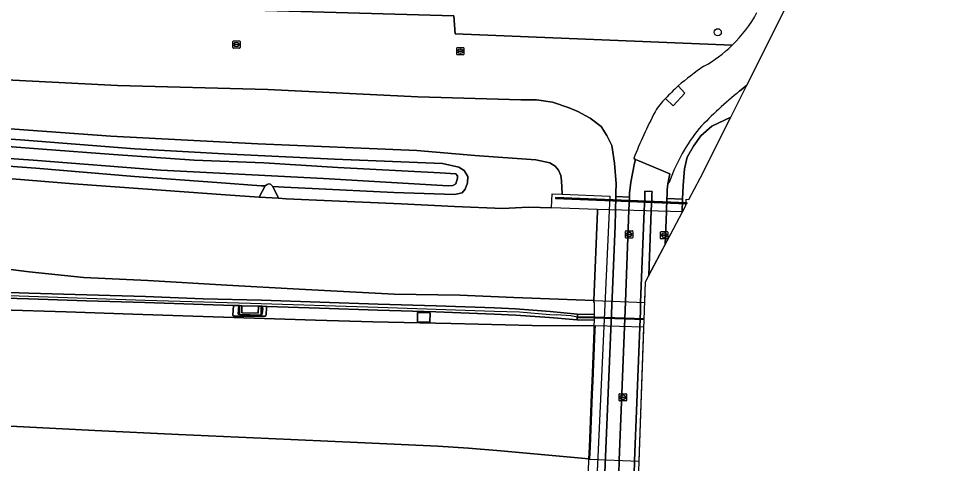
# Model space of a CAD drawing. Extents: x 161483 to 162250, y 379484 to 380833.
# Drawn here: x 162073 to 162201.1, y 379550.6 to 379612 of the extents above; entities that cross this region are included whole.
import ezdxf

# ---------------------------------------------------------------- set-up
doc = ezdxf.new("R2010")
doc.units = 0
for name, color, linetype in [('IMGEO_Berm_gesloten', 7, 'Continuous'), ('IMGEO_Berm_groen', 7, 'Continuous'), ('IMGEO_Boom', 7, 'Continuous'), ('IMGEO_Geluidsscherm', 7, 'Continuous'), ('IMGEO_Grasland_overig', 7, 'Continuous'), ('IMGEO_Groenvoorziening', 7, 'Continuous'), ('IMGEO_Kolk', 7, 'Continuous'), ('IMGEO_Loofbos', 7, 'Continuous'), ('IMGEO_Muur', 7, 'Continuous'), ('IMGEO_Rijbaan_autosnelweg', 7, 'Continuous'), ('IMGEO_Rijbaan_autoweg', 7, 'Continuous'), ('IMGEO_Rijbaan_lokaal_gesloten', 7, 'Continuous'), ('IMGEO_Rijbaan_lokaal_open', 7, 'Continuous'), ('IMGEO_Rioolput', 7, 'Continuous'), ('IMGEO_Terreindeel_gesloten', 7, 'Continuous'), ('IMGEO_Voetpad_open', 7, 'Continuous')]:
    doc.layers.add(name, color=color, linetype=linetype)

msp = doc.modelspace()

# ---------------------------------------------------------------- linework, layer by layer
at = {"layer": 'IMGEO_Berm_gesloten'}
msp.add_lwpolyline([(162108.85, 379587.23), (162108.06, 379588.85), (162107.76, 379589.16), (162107.54, 379589.22), (162107.3, 379589.12), (162107.03, 379588.92), (162106.2, 379587.39)], close=True, dxfattribs=at)
at = {"layer": 'IMGEO_Berm_groen'}
for points in [[(162056.68, 379596.4), (162073.23, 379595.31), (162089.03, 379594.07), (162102.18, 379593.32), (162116.61, 379592.64), (162131.5, 379592.03), (162133.76, 379591.53), (162134.48, 379591.05), (162135.01, 379590.23), (162134.98, 379589.36), (162134.65, 379588.46), (162134.21, 379587.97), (162133.16, 379587.73), (162124.77, 379588.02), (162113.52, 379588.57), (162109.67, 379588.74), (162108.06, 379588.85), (162108.85, 379587.23), (162109.91, 379587.16), (162116.22, 379586.86), (162125.79, 379586.45), (162133.17, 379586.08), (162139.84, 379585.83), (162142.46, 379585.93), (162143.45, 379586.01), (162146.57, 379585.92), (162146.65, 379587.83), (162148.02, 379587.78), (162147.94, 379589.7), (162147.86, 379590.38), (162147.54, 379591.1), (162147.08, 379591.66), (162146.35, 379592.12), (162144.38, 379592.54), (162135.97, 379593.11), (162127.96, 379593.81), (162106.03, 379594.73), (162085.71, 379595.78), (162067.37, 379597.13)], [(162072.11, 379589.9), (162080.58, 379589.21), (162090.13, 379588.52), (162101.53, 379587.68), (162106.2, 379587.39), (162107.03, 379588.92), (162106.45, 379588.96), (162100.35, 379589.38), (162088.98, 379590.24), (162075.35, 379591.36), (162059.56, 379592.51)], [(162066.34, 379574.42), (162074.39, 379574.14), (162082.39, 379573.91), (162090.48, 379573.65), (162098.48, 379573.36), (162106.5, 379573.14), (162114.55, 379572.9), (162122.61, 379572.62), (162130.65, 379572.36), (162138.68, 379572.09), (162141.6, 379571.96), (162146.39, 379571.58), (162150.14, 379571.24), (162152.49, 379571.18), (162152.5, 379571.5), (162152.5, 379571.55), (162152.52, 379572.85), (162152.42, 379572.85), (162152.43, 379573.11), (162147.55, 379573.32), (162141.35, 379573.52), (162133.92, 379573.84), (162124.82, 379573.97), (162111.7, 379574.66), (162101.72, 379575.25), (162090.84, 379575.88), (162082, 379576.3), (162074.42, 379577.08), (162066.76, 379578.04)], [(162070.49, 379571.84), (162079.54, 379571.57), (162088.73, 379571.25), (162097.05, 379570.93), (162105.49, 379570.66), (162113.98, 379570.38), (162121.9, 379570.15), (162132.73, 379569.92), (162143.87, 379569.65), (162152.47, 379569.6), (162152.48, 379570.41), (162150.12, 379570.44), (162146.28, 379570.76), (162141.64, 379571.11), (162138.63, 379571.25), (162130.61, 379571.54), (162122.57, 379571.78), (162114.52, 379572.05), (162107.3, 379572.29), (162107.23, 379572.29), (162107.22, 379572.11), (162107.16, 379571.17), (162107.05, 379570.93), (162102.73, 379570.96), (162102.58, 379571.11), (162102.63, 379572.44), (162098.45, 379572.57), (162090.4, 379572.84), (162082.36, 379573.09), (162074.35, 379573.34), (162066.3, 379573.57)], [(162151.63, 379547.64), (162151.73, 379551.24), (162143.62, 379552.01), (162139.57, 379552.35), (162135.09, 379552.71), (162130.86, 379553.03), (162119.78, 379553.52), (162107.47, 379554.06), (162095.04, 379554.63), (162083.51, 379555.19), (162070.04, 379555.87)]]:
    msp.add_lwpolyline(points, dxfattribs=at)
msp.add_lwpolyline([(162128.05, 379570.17), (162128.08, 379571.45), (162129.79, 379571.41), (162129.76, 379570.13)], close=True, dxfattribs=at)
at = {"layer": 'IMGEO_Boom'}
msp.add_circle((162169.52, 379610.14), 0.489, dxfattribs=at)
at = {"layer": 'IMGEO_Geluidsscherm'}
for points in [[(162165.26, 379586.53), (162147.13, 379587.26)], [(161897.67, 379581.48), (161913.75, 379580.72), (161929.81, 379579.91), (161945.93, 379579.19), (161961.91, 379578.36), (161977.93, 379577.61), (161994.05, 379576.8), (162010.08, 379576.17), (162026.07, 379575.52), (162042.24, 379574.89), (162058.32, 379574.27), (162074.4, 379573.69), (162090.47, 379573.18), (162104.98, 379572.75), (162122.61, 379572.19)], [(162122.61, 379572.19), (162130.62, 379571.93), (162138.65, 379571.66), (162142.13, 379571.53), (162146.31, 379571.18), (162147.23, 379571.15)], [(162150.13, 379570.83), (162149.21, 379570.99), (162147.23, 379571.15)], [(162150.13, 379570.83), (162152.54, 379570.76)], [(162152.54, 379570.76), (162159.35, 379570.55)]]:
    msp.add_lwpolyline(points, dxfattribs=at)
at = {"layer": 'IMGEO_Grasland_overig'}
msp.add_lwpolyline([(162059.1, 379593.58), (162074.99, 379592.48), (162092.62, 379591.12), (162115.1, 379589.95), (162132.28, 379588.92), (162132.92, 379588.97), (162133.33, 379589.23), (162133.58, 379589.99), (162133.58, 379590.33), (162133.35, 379590.59), (162131.17, 379590.75), (162117.04, 379591.48), (162106.85, 379592.12), (162097.24, 379592.48), (162086.06, 379593.25), (162076.3, 379593.99), (162059.46, 379595.27)], dxfattribs=at)
for points in [[(162102.63, 379572.44), (162102.58, 379571.11), (162102.73, 379570.96), (162107.05, 379570.93), (162107.16, 379571.17), (162107.22, 379572.11), (162107.23, 379572.29), (162106.63, 379572.31), (162106.68, 379571.95), (162106.59, 379571.22), (162106.46, 379571.1), (162103.48, 379571.19), (162103.29, 379571.24), (162103.41, 379572.41)], [(162103.48, 379571.19), (162103.47, 379572.41), (162103.41, 379572.41), (162103.29, 379571.24)], [(162106.46, 379572.32), (162106.46, 379571.1), (162106.59, 379571.22), (162106.68, 379571.95), (162106.63, 379572.31)]]:
    msp.add_lwpolyline(points, close=True, dxfattribs=at)
at = {"layer": 'IMGEO_Groenvoorziening'}
for points in [[(162171.5, 379608.34), (162133.27, 379609.91), (162133.09, 379612.42), (162043.54, 379614.97), (162028.84, 379615.63), (162018.98, 379613.62), (162018.52, 379615.95), (162020.22, 379616.3), (162018.11, 379616.78), (162016.57, 379617.14), (161979.42, 379620.21), (161895.06, 379627.46), (161805.2, 379631.13), (161801.52, 379630.26), (161781.83, 379625.6), (161781.65, 379625.59), (161781.49, 379627.01), (161791.85, 379629.51), (161790.31, 379630.75), (161771.87, 379626.17)], [(162065.82, 379603.85), (162086.65, 379602.81), (162107.39, 379602.23), (162128.09, 379601.23), (162131.32, 379601.15), (162142.31, 379600.8), (162144.51, 379600.79), (162146.71, 379600.5), (162149, 379599.72), (162150.21, 379599.19), (162151.88, 379598.29), (162153.43, 379597.11), (162154.21, 379595.89), (162154.88, 379594.52), (162155.28, 379592.07), (162155.48, 379589.21), (162155.45, 379587.96), (162155.44, 379587.45), (162157.32, 379587.39), (162157.34, 379587.94), (162157.52, 379589.43), (162158.02, 379592.05), (162158.17, 379592.58), (162157.91, 379592.72)], [(162152.5, 379515.3), (162155.34, 379583.41), (162155.44, 379587.45), (162155.45, 379587.96), (162155.48, 379589.21), (162155.28, 379592.07), (162154.88, 379594.52), (162154.21, 379595.89), (162153.43, 379597.11), (162151.88, 379598.29), (162150.21, 379599.19), (162149, 379599.72), (162146.71, 379600.5), (162144.51, 379600.79), (162142.31, 379600.8), (162131.32, 379601.15), (162128.09, 379601.23), (162107.39, 379602.23), (162086.65, 379602.81), (162065.82, 379603.85)], [(162171.31, 379598.43), (162173.52, 379602.83), (162172.5, 379602.01)], [(162162.9, 379589.63), (162162.63, 379589.21), (162162.55, 379588.37), (162162.52, 379587.72), (162162.5, 379587.19), (162164.66, 379587.1), (162164.73, 379588.98), (162164.94, 379591.3), (162165.31, 379592.92), (162166.15, 379594.41), (162167.18, 379595.86), (162168.69, 379597.18), (162171.31, 379598.43)], [(162059.56, 379592.51), (162075.35, 379591.36), (162088.98, 379590.24), (162100.35, 379589.38), (162106.45, 379588.96), (162107.03, 379588.92), (162107.3, 379589.12), (162107.54, 379589.22), (162107.76, 379589.16), (162108.06, 379588.85), (162109.67, 379588.74), (162113.52, 379588.57), (162124.77, 379588.02), (162133.16, 379587.73), (162134.21, 379587.97), (162134.65, 379588.46), (162134.98, 379589.36), (162135.01, 379590.23), (162134.48, 379591.05), (162133.76, 379591.53), (162131.5, 379592.03), (162116.61, 379592.64), (162102.18, 379593.32), (162089.03, 379594.07), (162073.23, 379595.31), (162056.68, 379596.4)], [(162067.37, 379597.13), (162085.71, 379595.78), (162106.03, 379594.73), (162127.96, 379593.81), (162135.97, 379593.11), (162144.38, 379592.54), (162146.35, 379592.12), (162147.08, 379591.66), (162147.54, 379591.1), (162147.86, 379590.38), (162147.94, 379589.7), (162148.02, 379587.78), (162154.63, 379587.53), (162151.08, 379510.54)], [(162059.46, 379595.27), (162076.3, 379593.99), (162086.06, 379593.25), (162097.24, 379592.48), (162106.85, 379592.12), (162117.04, 379591.48), (162131.17, 379590.75), (162133.35, 379590.59), (162133.58, 379590.33), (162133.58, 379589.99), (162133.33, 379589.23), (162132.92, 379588.97), (162132.28, 379588.92), (162115.1, 379589.95), (162092.62, 379591.12), (162074.99, 379592.48), (162059.1, 379593.58)]]:
    msp.add_lwpolyline(points, dxfattribs=at)
msp.add_lwpolyline([(162164.59, 379585.28), (162165.11, 379586.25), (162165.14, 379587.08), (162165.54, 379587.07), (162167.11, 379590.02), (162171.31, 379598.43), (162168.69, 379597.18), (162167.18, 379595.86), (162166.15, 379594.41), (162165.31, 379592.92), (162164.94, 379591.3), (162164.73, 379588.98), (162164.66, 379587.1)], close=True, dxfattribs=at)
for centre, radius, start, end in [((162158.59, 379621.62), 18.52, 299.1113, 314.1754), ((162189.49, 379573.11), 39.04, 124.0881, 130.6471), ((162197.51, 379567.29), 48.74, 133.3494, 136.2574), ((162215.11, 379550.49), 66.86, 129.5942, 136.0707), ((162167.65, 379595.3), 7.81, 133.2692, 150.3525), ((162220.73, 379567.82), 67.57, 152.366, 158.3752), ((162186.46, 379581.16), 25.04, 141.1382, 160.2245)]:
    msp.add_arc(centre, radius, start, end, dxfattribs=at)
at = {"layer": 'IMGEO_Kolk'}
for p, q in [((162156.78, 379581.81), (162156.78, 379582.66)), ((162156.85, 379582.74), (162157.71, 379582.74)), ((162157.08, 379582.28), (162157.48, 379582.28)), ((162157.27, 379582.52), (162157.29, 379582.52)), ((162157.78, 379582.66), (162157.78, 379581.81)), ((162161.62, 379581.69), (162161.62, 379582.55)), ((162161.69, 379582.62), (162162.55, 379582.62)), ((162162.11, 379582.4), (162162.13, 379582.4)), ((162162.62, 379582.55), (162162.62, 379581.69)), ((162157.71, 379581.74), (162156.85, 379581.74)), ((162157.04, 379582.23), (162157.04, 379582.24)), ((162157.48, 379582.19), (162157.08, 379582.19)), ((162157.29, 379581.96), (162157.27, 379581.96)), ((162157.52, 379582.24), (162157.52, 379582.23)), ((162162.55, 379581.62), (162161.69, 379581.62)), ((162161.88, 379582.11), (162161.88, 379582.13)), ((162161.92, 379582.16), (162162.32, 379582.16)), ((162162.32, 379582.08), (162161.92, 379582.08)), ((162162.13, 379581.84), (162162.11, 379581.84)), ((162162.36, 379582.13), (162162.36, 379582.11)), ((162155.91, 379559.32), (162155.91, 379560.17)), ((162155.98, 379560.25), (162156.84, 379560.25)), ((162156.84, 379559.25), (162155.98, 379559.25)), ((162156.17, 379559.74), (162156.17, 379559.75)), ((162156.21, 379559.79), (162156.61, 379559.79)), ((162156.61, 379559.7), (162156.21, 379559.7)), ((162156.4, 379560.03), (162156.42, 379560.03)), ((162156.42, 379559.47), (162156.4, 379559.47)), ((162156.65, 379559.75), (162156.65, 379559.74)), ((162156.91, 379560.17), (162156.91, 379559.32))]:
    msp.add_line(p, q, dxfattribs=at)
for points in [[(162156.78, 379581.81), (162156.78, 379582.66)], [(162156.85, 379582.74), (162157.71, 379582.74)], [(162157.78, 379582.66), (162157.78, 379581.81)], [(162161.62, 379581.69), (162161.62, 379582.55)], [(162161.69, 379582.62), (162162.55, 379582.62)], [(162162.62, 379582.55), (162162.62, 379581.69)], [(162157.71, 379581.74), (162156.85, 379581.74)], [(162162.55, 379581.62), (162161.69, 379581.62)], [(162155.91, 379559.32), (162155.91, 379560.17)], [(162155.98, 379560.25), (162156.84, 379560.25)], [(162156.84, 379559.25), (162155.98, 379559.25)], [(162156.91, 379560.17), (162156.91, 379559.32)]]:
    msp.add_lwpolyline(points, dxfattribs=at)
for centre, radius, start, end in [((162156.86, 379582.66), 0.0765, 91.552, 178.448), ((162156.86, 379582.66), 0.0765, 91.552, 178.448), ((162157.08, 379582.24), 0.0403, 85.8775, 175.7526), ((162157.48, 379582.24), 0.0386, 1.7309, 96.639), ((162157.7, 379582.66), 0.0765, 1.552, 88.448), ((162157.7, 379582.66), 0.0765, 1.552, 88.448), ((162161.7, 379582.54), 0.0765, 91.552, 178.448), ((162161.7, 379582.54), 0.0765, 91.552, 178.448), ((162162.54, 379582.54), 0.0765, 1.552, 88.448), ((162162.54, 379582.54), 0.0765, 1.552, 88.448), ((162156.86, 379581.81), 0.0765, 181.552, 268.448), ((162156.86, 379581.81), 0.0765, 181.552, 268.448), ((162157.08, 379582.23), 0.0366, 178.938, 274.7102), ((162157.48, 379582.24), 0.043, 264.8664, 352.4533), ((162157.7, 379581.81), 0.0765, 271.552, 358.448), ((162157.7, 379581.81), 0.0765, 271.552, 358.448), ((162161.7, 379581.69), 0.0765, 181.552, 268.448), ((162161.7, 379581.69), 0.0765, 181.552, 268.448), ((162161.92, 379582.12), 0.0403, 85.8775, 175.7526), ((162161.92, 379582.11), 0.0366, 178.938, 274.7102), ((162162.32, 379582.12), 0.0386, 1.7309, 96.639), ((162162.32, 379582.12), 0.043, 264.8664, 352.4533), ((162162.54, 379581.69), 0.0765, 271.552, 358.448), ((162162.54, 379581.69), 0.0765, 271.552, 358.448), ((162155.99, 379560.17), 0.0765, 91.552, 178.448), ((162155.99, 379560.17), 0.0765, 91.552, 178.448), ((162155.99, 379559.32), 0.0765, 181.552, 268.448), ((162155.99, 379559.32), 0.0765, 181.552, 268.448), ((162156.21, 379559.75), 0.0403, 85.8775, 175.7526), ((162156.21, 379559.74), 0.0366, 178.938, 274.7102), ((162156.61, 379559.75), 0.0386, 1.7309, 96.639), ((162156.61, 379559.75), 0.043, 264.8664, 352.4533), ((162156.83, 379560.17), 0.0765, 1.552, 88.448), ((162156.83, 379560.17), 0.0765, 1.552, 88.448), ((162156.83, 379559.32), 0.0765, 271.552, 358.448), ((162156.83, 379559.32), 0.0765, 271.552, 358.448)]:
    msp.add_arc(centre, radius, start, end, dxfattribs=at)
for centre, major_axis, ratio, start_param, end_param in [((162157.27, 379582.24), (-0.387, 0.002), 0.722429, 4.712389, 7.853982), ((162157.29, 379582.24), (-0.39, 0.002), 0.717154, 1.570796, 4.712389), ((162162.11, 379582.12), (-0.387, 0.002), 0.722429, 4.712389, 7.853982), ((162162.13, 379582.12), (-0.39, 0.002), 0.717154, 1.570796, 4.712389), ((162156.4, 379559.75), (-0.387, 0.002), 0.722429, 4.712389, 7.853982), ((162156.42, 379559.75), (-0.39, 0.002), 0.717154, 1.570796, 4.712389)]:
    msp.add_ellipse(centre, major_axis=major_axis, ratio=ratio, start_param=start_param, end_param=end_param, dxfattribs=at)
at = {"layer": 'IMGEO_Loofbos'}
msp.add_lwpolyline([(162188.77, 379647.95), (162169.71, 379644.37), (162158.68, 379641.85), (162144.49, 379639.16), (162098.16, 379629.59), (162088.88, 379627.86), (162028.84, 379615.63), (162043.54, 379614.97), (162133.09, 379612.42), (162133.27, 379609.91), (162171.5, 379608.34)], dxfattribs=at)
msp.add_arc((162158.45, 379621.83), 18.77, 314.0447, 331.398, dxfattribs=at)
at = {"layer": 'IMGEO_Muur'}
for points in [[(162165.23, 379586.48), (162165.28, 379586.58), (162147.12, 379587.31), (162147.12, 379587.21)], [(162103.79, 379571.41), (162103.81, 379572.4), (162103.47, 379572.41), (162103.48, 379571.19), (162106.46, 379571.1), (162106.46, 379572.32), (162106.11, 379572.33), (162106.08, 379571.35)], [(162152.44, 379570.81), (162150.19, 379570.88), (162150.18, 379570.78), (162152.44, 379570.71)], [(162159.36, 379570.6), (162152.59, 379570.8), (162152.59, 379570.7), (162159.35, 379570.5)]]:
    msp.add_lwpolyline(points, close=True, dxfattribs=at)
msp.add_lwpolyline([(162066.3, 379573.57), (162074.35, 379573.34), (162082.36, 379573.09), (162090.4, 379572.84), (162098.45, 379572.57), (162102.63, 379572.44), (162103.41, 379572.41), (162103.47, 379572.41), (162103.81, 379572.4), (162106.11, 379572.33), (162106.46, 379572.32), (162106.63, 379572.31), (162107.23, 379572.29), (162107.3, 379572.29), (162114.52, 379572.05), (162122.57, 379571.78), (162130.61, 379571.54), (162138.63, 379571.25), (162141.64, 379571.11), (162146.28, 379570.76), (162150.12, 379570.44), (162150.14, 379571.24), (162146.39, 379571.58), (162141.6, 379571.96), (162138.68, 379572.09), (162130.65, 379572.36), (162122.61, 379572.62), (162114.55, 379572.9), (162106.5, 379573.14), (162098.48, 379573.36), (162090.48, 379573.65), (162082.39, 379573.91), (162074.39, 379574.14), (162066.34, 379574.42)], dxfattribs=at)
at = {"layer": 'IMGEO_Rijbaan_autosnelweg'}
msp.add_lwpolyline([(162070.04, 379555.87), (162083.51, 379555.19), (162095.04, 379554.63), (162107.47, 379554.06), (162119.78, 379553.52), (162130.86, 379553.03), (162135.09, 379552.71), (162139.57, 379552.35), (162143.62, 379552.01), (162151.73, 379551.24), (162151.8, 379552.92), (162151.94, 379556.51), (162152.09, 379560.2), (162152.16, 379561.97), (162152.3, 379565.49), (162152.45, 379568.99), (162152.47, 379569.6), (162143.87, 379569.65), (162132.73, 379569.92), (162121.9, 379570.15), (162113.98, 379570.38), (162105.49, 379570.66), (162097.05, 379570.93), (162088.73, 379571.25), (162079.54, 379571.57), (162070.49, 379571.84)], dxfattribs=at)
msp.add_lwpolyline([(162158.67, 379550.96), (162159.31, 379569.42), (162152.57, 379569.6), (162152.55, 379568.99), (162152.4, 379565.49), (162152.26, 379561.97), (162152.19, 379560.2), (162152.04, 379556.51), (162151.9, 379552.92), (162151.83, 379551.23)], close=True, dxfattribs=at)
at = {"layer": 'IMGEO_Rijbaan_autoweg'}
msp.add_lwpolyline([(162066.76, 379578.04), (162074.42, 379577.08), (162082, 379576.3), (162090.84, 379575.88), (162101.72, 379575.25), (162111.7, 379574.66), (162124.82, 379573.97), (162133.92, 379573.84), (162141.35, 379573.52), (162147.55, 379573.32), (162152.43, 379573.11), (162152.92, 379585.46), (162152.93, 379585.68), (162146.57, 379585.92), (162143.45, 379586.01), (162142.46, 379585.93), (162139.84, 379585.83), (162133.17, 379586.08), (162125.79, 379586.45), (162116.22, 379586.86), (162109.91, 379587.16), (162108.85, 379587.23), (162106.2, 379587.39), (162101.53, 379587.68), (162090.13, 379588.52), (162080.58, 379589.21), (162072.11, 379589.9)], dxfattribs=at)
msp.add_lwpolyline([(162164.63, 379585.35), (162152.93, 379585.68), (162152.92, 379585.46), (162152.43, 379573.11), (162156.11, 379572.97), (162159.43, 379572.85), (162159.53, 379575.71)], close=True, dxfattribs=at)
at = {"layer": 'IMGEO_Rijbaan_lokaal_gesloten'}
for points in [[(162173.52, 379602.83), (162182.59, 379620.96), (162200.26, 379657.15), (162201.1, 379663.04), (162198.57, 379728.69), (162198.21, 379730.08), (162192.21, 379729.23)], [(162172.5, 379602.01), (162173.52, 379602.83)], [(162164.05, 379602.73), (162164.98, 379601.73), (162163.34, 379600), (162162.3, 379600.98)], [(162157.92, 379548.11), (162158.02, 379550.69), (162158.03, 379550.99), (162158.74, 379569.43), (162158.83, 379571.7), (162158.87, 379572.84), (162159.36, 379585.5), (162159.43, 379587.31), (162159.45, 379587.85), (162159.46, 379588.22), (162160.44, 379588.18), (162160.43, 379587.81), (162160.4, 379587.27), (162160.34, 379585.47), (162160, 379576.59), (162160, 379576.59), (162162.26, 379580.86), (162162.43, 379585.4), (162162.5, 379587.19), (162162.52, 379587.72), (162162.55, 379588.37), (162162.63, 379589.21), (162162.92, 379590.6), (162158.62, 379592.4), (162158.17, 379592.58), (162158.02, 379592.05), (162157.52, 379589.43), (162157.34, 379587.94), (162157.32, 379587.39), (162157.25, 379585.57), (162156.76, 379572.92), (162156.72, 379571.78), (162156.63, 379569.49), (162155.92, 379551.07), (162155.9, 379550.77), (162155.8, 379548.19)], [(162157.91, 379592.72), (162158.17, 379592.58), (162158.62, 379592.4), (162162.92, 379590.6), (162162.63, 379589.21), (162162.9, 379589.63)]]:
    msp.add_lwpolyline(points, dxfattribs=at)
for centre, radius, start, end in [((162158.45, 379621.83), 18.77, 314.0447, 331.398), ((162158.59, 379621.62), 18.52, 299.1113, 314.1754), ((162189.49, 379573.11), 39.04, 124.0881, 130.6471), ((162215.11, 379550.49), 66.86, 129.5942, 136.0707), ((162167.65, 379595.3), 7.81, 133.2692, 150.3525), ((162220.73, 379567.82), 67.57, 152.366, 158.3752), ((162186.46, 379581.16), 25.04, 141.1382, 160.2245)]:
    msp.add_arc(centre, radius, start, end, dxfattribs=at)
at = {"layer": 'IMGEO_Rijbaan_lokaal_open'}
for points in [[(162162.3, 379600.98), (162163.34, 379600), (162164.98, 379601.73)], [(162164.98, 379601.73), (162164.05, 379602.73)], [(162157.26, 379510.4), (162159.53, 379575.71), (162160, 379576.59), (162160, 379576.59), (162160.34, 379585.47), (162160.4, 379587.27), (162160.43, 379587.81), (162160.44, 379588.18), (162159.46, 379588.22), (162159.45, 379587.85), (162159.43, 379587.31), (162159.36, 379585.5), (162158.87, 379572.84), (162158.83, 379571.7), (162158.74, 379569.43), (162158.03, 379550.99), (162158.02, 379550.69), (162157.92, 379548.11)]]:
    msp.add_lwpolyline(points, dxfattribs=at)
msp.add_arc((162197.51, 379567.29), 48.74, 133.3494, 136.2574, dxfattribs=at)
at = {"layer": 'IMGEO_Rioolput'}
for p, q in [((162102.56, 379608.02), (162102.56, 379608.87)), ((162102.64, 379608.95), (162103.49, 379608.95)), ((162103.49, 379607.95), (162102.64, 379607.95)), ((162102.82, 379608.44), (162102.82, 379608.45)), ((162102.86, 379608.49), (162103.26, 379608.49)), ((162103.26, 379608.4), (162102.86, 379608.4)), ((162103.05, 379608.73), (162103.07, 379608.73)), ((162103.07, 379608.17), (162103.05, 379608.17)), ((162103.3, 379608.45), (162103.3, 379608.44)), ((162103.56, 379608.87), (162103.56, 379608.02)), ((162133.47, 379607.1), (162133.47, 379607.95)), ((162133.55, 379608.03), (162134.4, 379608.03)), ((162134.47, 379607.95), (162134.47, 379607.1)), ((162134.4, 379607.03), (162133.55, 379607.03)), ((162133.73, 379607.52), (162133.73, 379607.53)), ((162133.77, 379607.57), (162134.17, 379607.57)), ((162134.17, 379607.48), (162133.77, 379607.48)), ((162133.96, 379607.81), (162133.98, 379607.81)), ((162133.98, 379607.25), (162133.96, 379607.25)), ((162134.21, 379607.53), (162134.21, 379607.52))]:
    msp.add_line(p, q, dxfattribs=at)
for points in [[(162102.56, 379608.02), (162102.56, 379608.87)], [(162102.64, 379608.95), (162103.49, 379608.95)], [(162103.49, 379607.95), (162102.64, 379607.95)], [(162103.56, 379608.87), (162103.56, 379608.02)], [(162133.47, 379607.1), (162133.47, 379607.95)], [(162133.55, 379608.03), (162134.4, 379608.03)], [(162134.47, 379607.95), (162134.47, 379607.1)], [(162134.4, 379607.03), (162133.55, 379607.03)]]:
    msp.add_lwpolyline(points, dxfattribs=at)
for centre, radius, start, end in [((162102.64, 379608.87), 0.0765, 91.552, 178.448), ((162102.64, 379608.87), 0.0765, 91.552, 178.448), ((162102.64, 379608.02), 0.0765, 181.552, 268.448), ((162102.64, 379608.02), 0.0765, 181.552, 268.448), ((162102.86, 379608.45), 0.0403, 85.8775, 175.7526), ((162102.86, 379608.44), 0.0366, 178.938, 274.7102), ((162103.27, 379608.45), 0.0386, 1.7309, 96.639), ((162103.26, 379608.45), 0.043, 264.8664, 352.4533), ((162103.49, 379608.87), 0.0765, 1.552, 88.448), ((162103.49, 379608.87), 0.0765, 1.552, 88.448), ((162103.49, 379608.02), 0.0765, 271.552, 358.448), ((162103.49, 379608.02), 0.0765, 271.552, 358.448), ((162133.55, 379607.95), 0.0765, 91.552, 178.448), ((162133.55, 379607.95), 0.0765, 91.552, 178.448), ((162134.4, 379607.95), 0.0765, 1.552, 88.448), ((162134.4, 379607.95), 0.0765, 1.552, 88.448), ((162133.55, 379607.1), 0.0765, 181.552, 268.448), ((162133.55, 379607.1), 0.0765, 181.552, 268.448), ((162133.77, 379607.53), 0.0403, 85.8775, 175.7526), ((162133.77, 379607.52), 0.0366, 178.938, 274.7102), ((162134.18, 379607.53), 0.0386, 1.7309, 96.639), ((162134.17, 379607.53), 0.043, 264.8664, 352.4533), ((162134.4, 379607.1), 0.0765, 271.552, 358.448), ((162134.4, 379607.1), 0.0765, 271.552, 358.448)]:
    msp.add_arc(centre, radius, start, end, dxfattribs=at)
for centre, major_axis, ratio, start_param, end_param in [((162103.05, 379608.45), (-0.387, 0.002), 0.722429, 4.712389, 7.853982), ((162103.07, 379608.45), (-0.39, 0.002), 0.717154, 1.570796, 4.712389), ((162133.96, 379607.53), (-0.387, 0.002), 0.722429, 4.712389, 7.853982), ((162133.98, 379607.53), (-0.39, 0.002), 0.717154, 1.570796, 4.712389)]:
    msp.add_ellipse(centre, major_axis=major_axis, ratio=ratio, start_param=start_param, end_param=end_param, dxfattribs=at)
at = {"layer": 'IMGEO_Terreindeel_gesloten'}
for points in [[(162103.81, 379572.4), (162103.79, 379571.41), (162106.08, 379571.35), (162106.11, 379572.33)], [(162128.05, 379570.17), (162129.76, 379570.13), (162129.79, 379571.41), (162128.08, 379571.45)], [(162152.49, 379571.18), (162150.14, 379571.24), (162150.12, 379570.44), (162152.48, 379570.41)], [(162150.18, 379570.78), (162150.19, 379570.88), (162152.44, 379570.81), (162152.44, 379570.71)]]:
    msp.add_lwpolyline(points, close=True, dxfattribs=at)
at = {"layer": 'IMGEO_Voetpad_open'}
for points in [[(162155.9, 379550.77), (162155.92, 379551.07), (162156.63, 379569.49), (162156.72, 379571.78), (162156.76, 379572.92), (162157.25, 379585.57), (162157.32, 379587.39), (162155.44, 379587.45), (162155.34, 379583.41), (162152.5, 379515.3), (162152.34, 379510.58), (162153.97, 379510.53), (162154.34, 379510.51), (162154.36, 379510.84), (162154.42, 379512.41), (162154.91, 379525.19), (162154.99, 379527.08), (162155.02, 379528.1), (162155.76, 379547.17), (162155.8, 379548.19)], [(162162.26, 379580.86), (162164.59, 379585.28), (162164.66, 379587.1), (162162.5, 379587.19), (162162.43, 379585.4)]]:
    msp.add_lwpolyline(points, close=True, dxfattribs=at)

doc.saveas('drawing.dxf')
